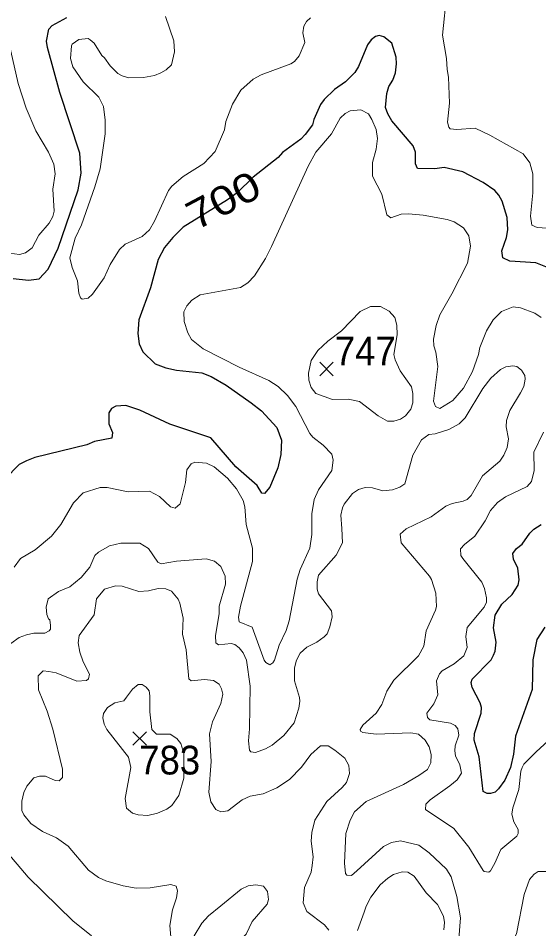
# Model space of a CAD drawing. Extents: x 294.2 to 320.3, y 7482.7 to 7510.7.
# Drawn here: x 313.678 to 315.127, y 7498.522 to 7501.054 of the extents above; entities that cross this region are included whole.
import ezdxf
from ezdxf.enums import TextEntityAlignment as Align

# ---------------------------------------------------------------- set-up
doc = ezdxf.new("R2010")
doc.units = 0
doc.header["$LTSCALE"] = 0.032
for name, color, linetype, lineweight in [('1', 7, 'Continuous', 25), ('2', 7, 'Continuous', 13), ('21', 7, 'Continuous', 25)]:
    doc.layers.add(name, color=color, linetype=linetype, lineweight=lineweight)
doc.layers.add('61', color=7, linetype='Continuous')

msp = doc.modelspace()

# ---------------------------------------------------------------- linework, layer by layer
at = {"layer": '1'}
for points in [[(313.8495, 7500.6788), (313.794, 7500.8472), (313.7598, 7500.9719), (313.7572, 7500.9898), (313.7636, 7501.0236), (313.7732, 7501.0338), (313.8134, 7501.0555)], [(315.1556, 7500.3586), (315.1184, 7500.3731), (315.0469, 7500.378), (315.027, 7500.3871), (315.0242, 7500.407), (315.0375, 7500.4441), (315.0408, 7500.4656), (315.0386, 7500.5), (315.0247, 7500.5446), (315.0158, 7500.5619), (315.0047, 7500.5748), (314.972, 7500.5969), (314.9153, 7500.6265), (314.8637, 7500.6383), (314.8376, 7500.6345), (314.7894, 7500.6361), (314.7838, 7500.6491), (314.7838, 7500.6815), (314.7777, 7500.6987), (314.7184, 7500.7686), (314.7067, 7500.788), (314.7006, 7500.8052), (314.704, 7500.8444), (314.7095, 7500.8638), (314.7206, 7500.881), (314.7284, 7500.902), (314.7311, 7500.9267), (314.7305, 7500.945), (314.7182, 7500.9843), (314.696, 7501.0015), (314.6833, 7501.0058), (314.6722, 7501.0026), (314.6605, 7500.9935), (314.65, 7500.98), (314.625, 7500.9192), (314.6151, 7500.9026), (314.5895, 7500.8767), (314.5585, 7500.8552), (314.5296, 7500.8278), (314.5197, 7500.8133), (314.5008, 7500.7724), (314.497, 7500.7568), (314.477, 7500.7305), (314.4648, 7500.7171), (314.4143, 7500.68), (314.4016, 7500.6665), (314.3323, 7500.6116), (314.2873, 7500.5681), (314.2612, 7500.5487), (314.137, 7500.4729), (314.1087, 7500.4443), (314.0854, 7500.4164), (314.0677, 7500.383), (314.0461, 7500.3045), (314.0139, 7500.2152), (314.0117, 7500.1771), (314.0151, 7500.1486), (314.0251, 7500.126), (314.0594, 7500.0932), (314.0888, 7500.0819), (314.1188, 7500.0754), (314.1898, 7500.0673), (314.2158, 7500.0571), (314.2574, 7500.0334), (314.3262, 7499.9845), (314.355, 7499.9619), (314.3977, 7499.9162), (314.4111, 7499.8807), (314.4094, 7499.8409), (314.4006, 7499.8038), (314.379, 7499.7495)], [(313.7074, 7500.3255), (313.7369, 7500.3288), (313.7613, 7500.3557), (313.79, 7500.4148), (313.845, 7500.5767), (313.8539, 7500.6229), (313.8495, 7500.6788)], [(313.6647, 7500.3298), (313.7074, 7500.3255)], [(314.1007, 7499.9248), (314.0165, 7499.9637), (313.9776, 7499.9766), (313.9498, 7499.9755), (313.9382, 7499.969), (313.9304, 7499.9561), (313.9304, 7499.926), (313.9404, 7499.9023), (313.9388, 7499.8862), (313.8906, 7499.8771), (313.8689, 7499.8674), (313.7251, 7499.8319), (313.7018, 7499.8228), (313.6813, 7499.8131), (313.6425, 7499.7728)], [(314.379, 7499.7495), (314.364, 7499.7323), (314.3568, 7499.7334), (314.3429, 7499.7549), (314.2842, 7499.8065), (314.2148, 7499.8871), (314.1007, 7499.9248)], [(315.0812, 7499.5915), (315.1017, 7499.6216), (315.1134, 7499.6329), (315.1339, 7499.6458)], [(315.0695, 7499.4775), (315.0723, 7499.4926), (315.0684, 7499.5243), (315.0568, 7499.5501), (315.0546, 7499.5652), (315.0651, 7499.5797), (315.0812, 7499.5915)], [(315.1439, 7499.3607), (315.1212, 7499.3263), (315.1101, 7499.2698), (315.1085, 7499.1876), (315.0624, 7499.0575), (315.0569, 7499.008), (315.0481, 7498.9709), (315.0325, 7498.9349), (315.0153, 7498.9112), (315.0053, 7498.9021), (314.9926, 7498.8978), (314.9831, 7498.8983), (314.972, 7498.9042), (314.961, 7499.0005), (314.9471, 7499.0462), (314.9482, 7499.0651), (314.9665, 7499.122), (314.9676, 7499.1371), (314.9637, 7499.1505), (314.9415, 7499.193), (314.9387, 7499.2064), (314.9421, 7499.2161), (314.9942, 7499.2694), (315.0008, 7499.2828), (315.0052, 7499.2941), (315.008, 7499.3194), (315.0014, 7499.3592), (315.0052, 7499.3936), (315.0241, 7499.4243), (315.0529, 7499.4511), (315.0695, 7499.4775)]]:
    msp.add_lwpolyline(points, dxfattribs=at)
at = {"layer": '2'}
for points in [[(314.8733, 7500.7651), (314.8784, 7500.8174), (314.8758, 7500.8902), (314.872, 7500.9106), (314.8701, 7500.9413), (314.8592, 7501.0064), (314.8714, 7501.1239)], [(314.4915, 7501.0543), (314.4806, 7501.0441), (314.4736, 7501.0319), (314.4704, 7501.0128), (314.4761, 7500.986), (314.4602, 7500.9489), (314.4474, 7500.9329), (314.4372, 7500.9272), (314.3549, 7500.8965), (314.3319, 7500.8838), (314.298, 7500.8538), (314.275, 7500.8149), (314.2565, 7500.7663), (314.2521, 7500.7434), (314.2265, 7500.6833), (314.1952, 7500.6501), (314.1378, 7500.6137), (314.1058, 7500.5863), (314.0969, 7500.5748), (314.058, 7500.4892), (314.0433, 7500.465), (314.0229, 7500.4471), (313.9756, 7500.4254), (313.9602, 7500.4107), (313.9341, 7500.3692), (313.9175, 7500.3322), (313.8849, 7500.2862), (313.8728, 7500.2753), (313.8568, 7500.2728), (313.8517, 7500.2766), (313.8473, 7500.2888), (313.8434, 7500.3232), (313.8281, 7500.3603), (313.8217, 7500.3871), (313.8371, 7500.442), (313.8549, 7500.479), (313.892, 7500.585), (313.906, 7500.6348), (313.9201, 7500.7319), (313.9201, 7500.7702), (313.9156, 7500.8085), (313.9028, 7500.834), (313.8594, 7500.8768), (313.83, 7500.9183), (313.8236, 7500.9413), (313.8268, 7500.977), (313.8287, 7500.9815), (313.8472, 7500.9943), (313.8728, 7500.9968), (313.8786, 7500.9936), (313.8901, 7500.984), (313.9111, 7500.9496), (313.9188, 7500.9432), (313.9341, 7500.9208), (313.9558, 7500.9004), (313.9679, 7500.8934), (313.9858, 7500.8883), (314.0267, 7500.8889), (314.0573, 7500.8947), (314.0752, 7500.9017), (314.0905, 7500.91), (314.1052, 7500.924), (314.1135, 7500.9604), (314.1116, 7500.9911), (314.0886, 7501.0588)], [(313.6397, 7501.0434), (313.6787, 7500.8723), (313.7004, 7500.8034), (313.7272, 7500.7408), (313.763, 7500.6808), (313.7776, 7500.6476), (313.7809, 7500.6208), (313.7751, 7500.5786), (313.7783, 7500.5173), (313.7751, 7500.502), (313.7649, 7500.4841), (313.7355, 7500.4503), (313.717, 7500.4152), (313.6985, 7500.4011), (313.6819, 7500.3967), (313.5976, 7500.4075)], [(314.3088, 7499.695), (314.3127, 7499.6465), (314.33, 7499.5801), (314.3306, 7499.543), (314.2974, 7499.4192), (314.2916, 7499.3885), (314.2929, 7499.3757), (314.3293, 7499.3604), (314.3625, 7499.2691), (314.3676, 7499.2621), (314.3785, 7499.2563), (314.3868, 7499.2614), (314.3912, 7499.2691), (314.4046, 7499.3106), (314.4244, 7499.3515), (314.4321, 7499.3783), (314.4551, 7499.4945), (314.4634, 7499.5213), (314.4896, 7499.5801), (314.4953, 7499.6184), (314.4953, 7499.6758), (314.5023, 7499.7154), (314.5138, 7499.7422), (314.5515, 7499.7958), (314.5553, 7499.8252), (314.5509, 7499.8412), (314.5272, 7499.8667), (314.4985, 7499.889), (314.4902, 7499.8993), (314.4506, 7499.9746), (314.4276, 7500.0046), (314.4021, 7500.0295), (314.3759, 7500.0461), (314.2936, 7500.0831), (314.1927, 7500.1349), (314.1607, 7500.1604), (314.1505, 7500.1789), (314.1403, 7500.2109), (314.139, 7500.2377), (314.1474, 7500.2543), (314.1614, 7500.2696), (314.185, 7500.2843), (314.2974, 7500.3047), (314.3178, 7500.3175), (314.3357, 7500.3373), (314.367, 7500.3858), (314.3836, 7500.419), (314.4851, 7500.6425), (314.5068, 7500.6808), (314.5502, 7500.7325), (314.5745, 7500.7753), (314.5879, 7500.7887), (314.6026, 7500.7957), (314.632, 7500.7989), (314.653, 7500.7874), (314.662, 7500.7721), (314.6741, 7500.744), (314.6779, 7500.7191), (314.6741, 7500.6897), (314.6645, 7500.6527), (314.6645, 7500.6144), (314.6901, 7500.5646), (314.7041, 7500.5071), (314.7149, 7500.4988), (314.7443, 7500.509), (314.7648, 7500.5096), (314.8056, 7500.5058), (314.872, 7500.4937), (314.8912, 7500.4873), (314.918, 7500.4707), (314.9327, 7500.4484), (314.9371, 7500.4203), (314.9288, 7500.373), (314.8854, 7500.2875), (314.8516, 7500.2287), (314.8413, 7500.1994), (314.8337, 7500.1611), (314.835, 7500.1432), (314.8407, 7500.1253), (314.8464, 7500.0857), (314.8343, 7499.9887), (314.8394, 7499.974), (314.8516, 7499.9689), (314.8874, 7499.9912), (314.9174, 7500.025), (314.9429, 7500.0717), (314.9595, 7500.1189), (314.9633, 7500.1381), (314.9812, 7500.1841), (315.0004, 7500.2147), (315.0233, 7500.2383), (315.0559, 7500.2511), (315.0763, 7500.2485), (315.1159, 7500.2332), (315.1338, 7500.2217)], [(315.084, 7500.6763), (314.9908, 7500.7287), (314.9499, 7500.7478), (314.8988, 7500.7446), (314.8803, 7500.7465), (314.8765, 7500.751), (314.8733, 7500.7651)], [(315.1504, 7500.47), (315.1223, 7500.472), (315.1076, 7500.4784), (315.1038, 7500.5033), (315.1102, 7500.5684), (315.1108, 7500.6208), (315.1018, 7500.6514), (315.084, 7500.6763)], [(314.579, 7499.635), (314.5764, 7499.672), (314.5808, 7499.6924), (314.5853, 7499.7026), (314.6083, 7499.732), (314.6256, 7499.7435), (314.6435, 7499.7486), (314.6639, 7499.748), (314.6933, 7499.7396), (314.7201, 7499.7422), (314.7405, 7499.7498), (314.7545, 7499.7594), (314.7769, 7499.8393), (314.8011, 7499.8814), (314.821, 7499.8961), (314.8388, 7499.898), (314.8771, 7499.9101), (314.9052, 7499.9255), (314.9218, 7499.9427), (314.971, 7500.0238), (314.9933, 7500.0525), (315.0201, 7500.0774), (315.0355, 7500.0844), (315.0546, 7500.087), (315.0655, 7500.0851), (315.0789, 7500.0749), (315.0878, 7500.0602), (315.0891, 7500.05), (315.0852, 7500.0295), (315.0763, 7500.0117), (315.0463, 7499.9631), (315.0374, 7499.935), (315.0361, 7499.9172), (315.0431, 7499.884), (315.0387, 7499.8597), (315.0297, 7499.8393), (315.0189, 7499.8226), (314.9703, 7499.7818), (314.939, 7499.7269), (314.9275, 7499.716), (314.9167, 7499.7109), (314.8861, 7499.7045), (314.8682, 7499.6969), (314.8273, 7499.6675), (314.7583, 7499.6337), (314.7417, 7499.6196), (314.7437, 7499.5954), (314.8229, 7499.5022), (314.8286, 7499.4932), (314.8401, 7499.4549), (314.842, 7499.4179), (314.8395, 7499.4077), (314.8132, 7499.3502), (314.8075, 7499.3074), (314.7922, 7499.2812), (314.7233, 7499.2135), (314.7041, 7499.1829), (314.6901, 7499.1459), (314.6747, 7499.1216), (314.637, 7499.0884), (314.63, 7499.0757), (314.6306, 7499.0718), (314.6371, 7499.0679), (314.6741, 7499.0628), (314.7711, 7499.0667), (314.7922, 7499.0628), (314.8107, 7499.0463), (314.8222, 7499.0277), (314.8273, 7499.0067), (314.8267, 7498.9837), (314.8171, 7498.9652), (314.7929, 7498.9479), (314.7507, 7498.9231), (314.6466, 7498.8758), (314.6141, 7498.8471), (314.6019, 7498.8241), (314.5905, 7498.7871), (314.5866, 7498.7041), (314.5892, 7498.676), (314.593, 7498.6708), (314.6057, 7498.6702), (314.6204, 7498.683), (314.6945, 7498.7513), (314.7175, 7498.7622), (314.7418, 7498.7666), (314.7935, 7498.7545), (314.8222, 7498.7334), (314.8701, 7498.6881), (314.8835, 7498.667), (314.8988, 7498.6121), (314.909, 7498.5521), (314.9014, 7498.4589)], [(315.1402, 7499.9025), (315.1133, 7499.8469), (315.114, 7499.7959), (315.1069, 7499.7652), (315.0948, 7499.7518), (315.0342, 7499.723), (315.0118, 7499.7077), (314.9927, 7499.6854), (314.978, 7499.6567), (314.9493, 7499.6132), (314.9199, 7499.5909), (314.909, 7499.5788), (314.9103, 7499.5602), (314.9154, 7499.5513), (314.9684, 7499.4856), (314.9761, 7499.4677), (314.9812, 7499.4421), (314.9812, 7499.4306), (314.9754, 7499.4166), (314.9282, 7499.3597), (314.9243, 7499.3349), (314.9282, 7499.3042), (314.9186, 7499.2806), (314.8912, 7499.2589), (314.858, 7499.2397), (314.8503, 7499.2308), (314.842, 7499.211), (314.8464, 7499.1727), (314.835, 7499.1472), (314.8158, 7499.1216), (314.8171, 7499.1095), (314.8235, 7499.1031), (314.881, 7499.0942), (314.8943, 7499.0872), (314.902, 7499.0776), (314.9046, 7499.0603), (314.8944, 7499.0303), (314.8931, 7499.0169), (314.895, 7499.0029), (314.9071, 7498.978), (314.9122, 7498.9549), (314.8995, 7498.9364), (314.8797, 7498.9198), (314.8248, 7498.8809), (314.8126, 7498.8688), (314.812, 7498.8535), (314.8905, 7498.8005), (314.932, 7498.7488), (314.9723, 7498.6842), (314.9754, 7498.681), (314.9876, 7498.6792), (314.9927, 7498.683), (315.0048, 7498.7041), (315.0214, 7498.7423), (315.0661, 7498.7794), (315.0699, 7498.787), (315.0693, 7498.7979), (315.0578, 7498.819), (315.052, 7498.8407), (315.0546, 7498.8586), (315.0719, 7498.9096), (315.077, 7498.9607), (315.0808, 7498.9709), (315.0852, 7498.9799), (315.1197, 7499.0143), (315.1536, 7499.045)], [(313.6672, 7499.5277), (313.6851, 7499.5513), (313.7253, 7499.5756), (313.7712, 7499.6132), (313.7968, 7499.6464), (313.8319, 7499.7065), (313.8594, 7499.7345), (313.9067, 7499.7492), (313.9258, 7499.7486), (313.9845, 7499.7371), (314.0433, 7499.739), (314.072, 7499.7243), (314.102, 7499.695), (314.1154, 7499.6918), (314.1288, 7499.7039), (314.1435, 7499.7627), (314.1474, 7499.7984), (314.1594, 7499.8144), (314.1697, 7499.8195)], [(314.1697, 7499.8195), (314.2023, 7499.8169), (314.2233, 7499.806), (314.2604, 7499.7748), (314.2859, 7499.7454), (314.3044, 7499.7129), (314.3088, 7499.695)], [(314.5138, 7499.4536), (314.51, 7499.4664), (314.51, 7499.4868), (314.5145, 7499.5053), (314.563, 7499.5609), (314.5808, 7499.5947), (314.579, 7499.635)], [(313.6576, 7499.3157), (313.6806, 7499.3317), (313.7011, 7499.3393), (313.7215, 7499.3438), (313.7521, 7499.3444), (313.7643, 7499.3502), (313.7681, 7499.3553), (313.7687, 7499.3655), (313.7662, 7499.3808), (313.7623, 7499.384), (313.7585, 7499.3962), (313.7566, 7499.4166), (313.7617, 7499.4395), (313.7904, 7499.4594), (313.8224, 7499.4728), (313.8537, 7499.4983), (313.8773, 7499.5277), (313.8919, 7499.5596), (313.9015, 7499.5692), (313.9322, 7499.5871), (313.9641, 7499.5941), (314.0171, 7499.5941), (314.0407, 7499.5794), (314.0669, 7499.5417), (314.0765, 7499.5366), (314.1186, 7499.5437), (314.2016, 7499.5506), (314.2246, 7499.5437), (314.2425, 7499.5296), (314.2539, 7499.5022), (314.2552, 7499.4805), (314.2373, 7499.4192), (314.238, 7499.3987), (314.2278, 7499.3362), (314.2284, 7499.317), (314.2355, 7499.3118), (314.2706, 7499.3151), (314.2814, 7499.3125), (314.2935, 7499.303), (314.3044, 7499.2889), (314.314, 7499.2685), (314.3236, 7499.197), (314.3223, 7499.0782), (314.3197, 7499.045), (314.3223, 7499.0188), (314.3261, 7499.0137), (314.3383, 7499.0124), (314.3664, 7499.022), (314.3855, 7499.0322), (314.4174, 7499.0597), (314.4462, 7499.0948), (314.4595, 7499.1357), (314.4621, 7499.1548), (314.4615, 7499.165), (314.4474, 7499.211), (314.4474, 7499.248), (314.4525, 7499.2685), (314.4634, 7499.2883), (314.4813, 7499.3049), (314.5094, 7499.3189), (314.5298, 7499.3336), (314.5381, 7499.3425), (314.5458, 7499.3617), (314.5521, 7499.3898), (314.5502, 7499.4057), (314.5138, 7499.4536)], [(313.8964, 7499.4396), (313.9188, 7499.4664), (313.9488, 7499.4753), (313.9679, 7499.4747), (314.0139, 7499.46), (314.0407, 7499.4613), (314.0675, 7499.4683)], [(314.0675, 7499.4683), (314.0892, 7499.467), (314.1046, 7499.4606), (314.1231, 7499.4383), (314.1282, 7499.4274), (314.1377, 7499.386), (314.1352, 7499.3413), (314.1461, 7499.2978), (314.1531, 7499.2174), (314.1595, 7499.211), (314.1965, 7499.2148), (314.2221, 7499.2122), (314.2374, 7499.202), (314.2444, 7499.1893), (314.2476, 7499.174), (314.2424, 7499.1484), (314.2189, 7499.0974), (314.2105, 7499.0642), (314.215, 7498.9875), (314.2086, 7498.902), (314.2144, 7498.8752), (314.2284, 7498.8541), (314.2425, 7498.8477), (314.2616, 7498.8496), (314.3012, 7498.8803), (314.3242, 7498.8911), (314.36, 7498.8975), (314.3983, 7498.9141), (314.4334, 7498.9371), (314.4666, 7498.9716), (314.4927, 7499.0067), (314.5196, 7499.0303), (314.5413, 7499.0303), (314.5598, 7499.0188), (314.5872, 7498.9965), (314.5981, 7498.9761), (314.6007, 7498.9537), (314.5917, 7498.9288), (314.5802, 7498.9147), (314.5368, 7498.8758), (314.5036, 7498.8241), (314.4953, 7498.7896), (314.4934, 7498.7654), (314.4991, 7498.7219), (314.4966, 7498.6977), (314.494, 7498.6798), (314.4749, 7498.637), (314.471, 7498.5942), (314.4819, 7498.57), (314.5304, 7498.5329), (314.5425, 7498.5183)], [(314.1039, 7498.4889), (314.1001, 7498.5317), (314.1078, 7498.5744), (314.1193, 7498.6083), (314.1218, 7498.6274), (314.118, 7498.6408), (314.1033, 7498.6453), (314.0458, 7498.6357), (314.0063, 7498.6351), (313.9705, 7498.6414), (313.922, 7498.6555), (313.9015, 7498.6651), (313.8741, 7498.6855), (313.8172, 7498.7519), (313.7853, 7498.7749), (313.7458, 7498.7928), (313.7138, 7498.8145), (313.694, 7498.8387), (313.6882, 7498.8509), (313.6882, 7498.8765), (313.694, 7498.9007), (313.7023, 7498.9186), (313.7215, 7498.9416), (313.7381, 7498.946), (313.7547, 7498.946), (313.7815, 7498.9345), (313.7923, 7498.9333), (313.8013, 7498.9428), (313.8013, 7498.9658), (313.7751, 7499.0769), (313.7592, 7499.1267), (313.7349, 7499.1868), (313.7342, 7499.225), (313.7483, 7499.2391), (313.7636, 7499.2378), (313.784, 7499.2333), (313.8415, 7499.2104), (313.8683, 7499.2123), (313.8741, 7499.2168), (313.8766, 7499.2301), (313.8588, 7499.2646), (313.8498, 7499.2915), (313.8453, 7499.317), (313.8479, 7499.3374), (313.8894, 7499.3949), (313.8964, 7499.4396)], [(313.8823, 7498.5029), (313.8307, 7498.5444), (313.7061, 7498.6658), (313.6391, 7498.7443)], [(314.6224, 7498.5176), (314.6415, 7498.5687), (314.6466, 7498.5853), (314.66, 7498.6096), (314.6855, 7498.644), (314.7073, 7498.6632), (314.7232, 7498.6728), (314.7469, 7498.6804), (314.7628, 7498.6791), (314.7801, 7498.6683), (314.8139, 7498.6223), (314.8452, 7498.5898), (314.8618, 7498.5572), (314.8643, 7498.5393), (314.8624, 7498.5189)], [(315.0182, 7498.4352), (315.0456, 7498.4717), (315.0648, 7498.508), (315.0859, 7498.6172), (315.1012, 7498.6587), (315.114, 7498.674), (315.1255, 7498.6817), (315.1466, 7498.681)]]:
    msp.add_lwpolyline(points, dxfattribs=at)
for points in [[(314.742, 7499.9391), (314.7239, 7499.9331), (314.706, 7499.9337), (314.6798, 7499.9478), (314.6281, 7499.988), (314.5962, 7499.9944), (314.5528, 7499.9937), (314.5068, 7500.0104), (314.4934, 7500.027), (314.487, 7500.0474), (314.4863, 7500.0666), (314.4934, 7500.1023), (314.5119, 7500.1298), (314.54, 7500.156), (314.5777, 7500.1847), (314.63, 7500.2383), (314.6588, 7500.2524), (314.6862, 7500.2524), (314.7111, 7500.2389), (314.7264, 7500.2217), (314.7322, 7500.2007), (314.7328, 7500.1732), (314.7239, 7500.1183), (314.7271, 7500.1036), (314.7411, 7500.0736), (314.7724, 7500.0289), (314.7769, 7500.0104), (314.7762, 7499.9842), (314.7711, 7499.967), (314.7564, 7499.9478)], [(313.9922, 7498.9709), (313.9762, 7498.8841), (313.98, 7498.8573), (313.996, 7498.8439), (314.0126, 7498.8388), (314.0395, 7498.8375), (314.0663, 7498.8432), (314.0918, 7498.8547), (314.1059, 7498.8649), (314.1256, 7498.8931), (314.1397, 7498.9409), (314.1395, 7499.0093), (314.1314, 7499.0373), (314.1199, 7499.0507), (314.1013, 7499.0628), (314.063, 7499.0635), (314.0503, 7499.0757), (314.0445, 7499.1255), (314.0445, 7499.1702), (314.0426, 7499.1835), (314.0343, 7499.1937), (314.0235, 7499.2014), (314.0126, 7499.2008), (313.996, 7499.188), (313.9794, 7499.1663), (313.9724, 7499.1561), (313.9469, 7499.1503), (313.9271, 7499.1369), (313.9162, 7499.1204), (313.9143, 7499.1082), (313.9175, 7499.091), (313.9252, 7499.0757), (313.9852, 7498.9996)], [(314.2424, 7498.5856), (314.208, 7498.5578), (314.1895, 7498.538), (314.1678, 7498.5023), (314.1671, 7498.487), (314.1933, 7498.4627), (314.2272, 7498.4595), (314.2514, 7498.4646), (314.2865, 7498.4825), (314.3127, 7498.5074), (314.3293, 7498.5419), (314.3714, 7498.5904), (314.3746, 7498.6032), (314.3721, 7498.6262), (314.3606, 7498.6402), (314.3395, 7498.6447), (314.3184, 7498.6415), (314.2987, 7498.6325)]]:
    msp.add_lwpolyline(points, close=True, dxfattribs=at)
at = {"layer": '21'}
for p, q in [((314.5177, 7500.0971), (314.5552, 7500.0596)), ((314.5552, 7500.0971), (314.5177, 7500.0596)), ((313.9975, 7499.0701), (314.035, 7499.0326)), ((314.035, 7499.0701), (313.9975, 7499.0326))]:
    msp.add_line(p, q, dxfattribs=at)

# ---------------------------------------------------------------- texts
at = {"layer": '61', "width": 1.2}
msp.add_text('700', height=0.08, rotation=27.939, dxfattribs=at).set_placement((314.2678, 7500.5123), align=Align.CENTER)
at = {"layer": '61', "width": 0.95}
for s, p in [('747', (314.6441, 7500.0886)), ('783', (314.0999, 7498.9511))]:
    msp.add_text(s, height=0.08, dxfattribs=at).set_placement(p, align=Align.CENTER)

doc.saveas('drawing.dxf')
